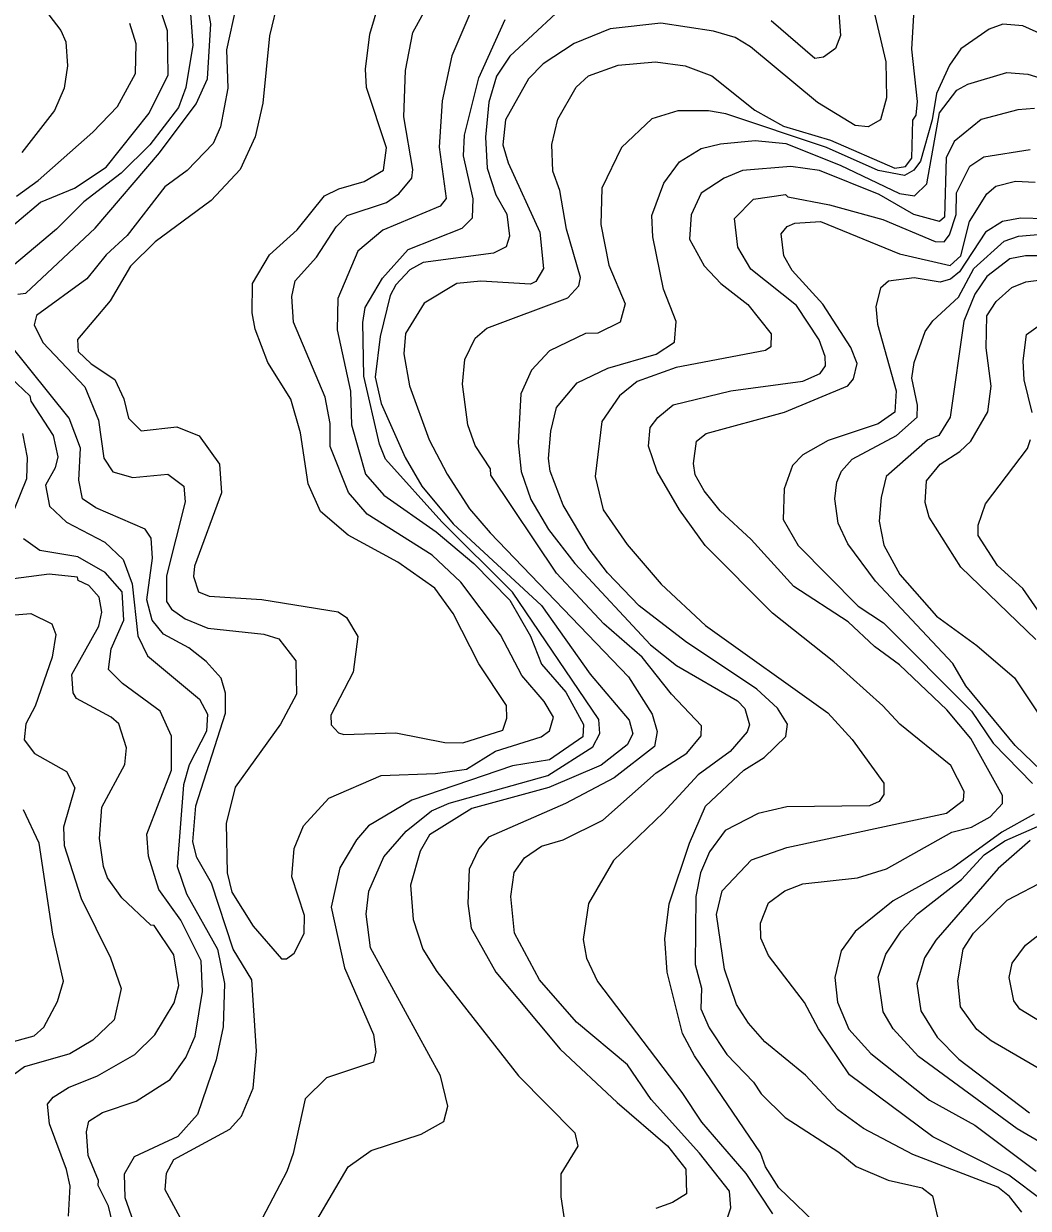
# Model space of a CAD drawing. Extents: x 673.3 to 698.5, y 6984.3 to 7012.3.
# Drawn here: x 675.174 to 676.174, y 7008.31 to 7009.489 of the extents above; entities that cross this region are included whole.
import ezdxf

# ---------------------------------------------------------------- set-up
doc = ezdxf.new("R2010")
doc.units = 0
doc.header["$LTSCALE"] = 0.032
doc.layers.add('1', color=7, linetype='Continuous', lineweight=25)
doc.layers.add('2', color=7, linetype='Continuous', lineweight=13)

msp = doc.modelspace()

# ---------------------------------------------------------------- linework, layer by layer
at = {"layer": '1'}
for points in [[(675.4275, 7009.514), (675.4187, 7009.4765), (675.4121, 7009.4094), (675.4042, 7009.3761), (675.3894, 7009.3434), (675.3604, 7009.3126), (675.3047, 7009.2716), (675.2804, 7009.2473), (675.2599, 7009.213), (675.2274, 7009.1744), (675.2283, 7009.1625), (675.2412, 7009.1503), (675.2647, 7009.1347), (675.2737, 7009.1155), (675.2784, 7009.0962), (675.2908, 7009.0836), (675.3262, 7009.0874), (675.3486, 7009.0786), (675.3689, 7009.0504), (675.3707, 7009.022), (675.3438, 7008.9489), (675.3431, 7008.9385), (675.3479, 7008.9234), (675.3585, 7008.9191), (675.4109, 7008.9157), (675.4871, 7008.9035), (675.4953, 7008.8978), (675.5066, 7008.879), (675.502, 7008.8434), (675.4798, 7008.8006), (675.4801, 7008.7909), (675.4872, 7008.7831), (675.4927, 7008.7813), (675.5444, 7008.783), (675.5933, 7008.7734), (675.6112, 7008.7733), (675.6509, 7008.7858), (675.6549, 7008.7977), (675.6546, 7008.8103), (675.6271, 7008.8517), (675.6013, 7008.9017), (675.5831, 7008.9271), (675.5465, 7008.9528), (675.4968, 7008.9796), (675.4695, 7009.0034), (675.457, 7009.0309), (675.4496, 7009.0817), (675.4399, 7009.1152), (675.417, 7009.1514), (675.4044, 7009.1846), (675.4012, 7009.2009), (675.4017, 7009.23), (675.4187, 7009.2585), (675.4462, 7009.2836), (675.4734, 7009.3172), (675.4876, 7009.3244), (675.5129, 7009.3317), (675.532, 7009.3428), (675.5352, 7009.3652), (675.5152, 7009.4251), (675.5141, 7009.4433), (675.5184, 7009.4782), (675.5334, 7009.5286)], [(676.0198, 7009.5026), (676.032, 7009.4508), (676.0328, 7009.4149), (676.0269, 7009.393), (676.0146, 7009.386), (676.0016, 7009.3874), (675.9642, 7009.4102), (675.8974, 7009.4656), (675.8822, 7009.4747), (675.8605, 7009.4812), (675.8083, 7009.489), (675.7578, 7009.4834), (675.722, 7009.4689), (675.691, 7009.4485), (675.6765, 7009.4338), (675.6534, 7009.3929), (675.6509, 7009.368), (675.6563, 7009.3501), (675.6876, 7009.2811), (675.6913, 7009.245), (675.6836, 7009.2321), (675.6785, 7009.2293), (675.6291, 7009.2325), (675.605, 7009.23), (675.5727, 7009.2105), (675.554, 7009.1804), (675.5525, 7009.1602), (675.558, 7009.1283), (675.5775, 7009.0745), (675.5955, 7009.0403), (675.6178, 7009.006), (675.6382, 7008.982), (675.776, 7008.8387), (675.7994, 7008.8017), (675.8044, 7008.7844), (675.8018, 7008.7695), (675.7618, 7008.7384), (675.7132, 7008.7127), (675.6367, 7008.6792), (675.6271, 7008.6678), (675.6174, 7008.6475), (675.6159, 7008.6133), (675.6193, 7008.5889), (675.6439, 7008.5451), (675.7081, 7008.4684), (675.7646, 7008.4152), (675.8147, 7008.3723), (675.8331, 7008.3489), (675.8337, 7008.3243), (675.8197, 7008.3157), (675.8031, 7008.3098)], [(675.1668, 7009.3169), (675.1882, 7009.3327), (675.2429, 7009.3808), (675.2674, 7009.4062), (675.2851, 7009.4392), (675.286, 7009.4687), (675.2796, 7009.4888)], [(675.9659, 7009.1742), (675.9432, 7009.2081), (675.8979, 7009.2445), (675.8847, 7009.2663), (675.8814, 7009.2949), (675.9004, 7009.314), (675.9323, 7009.3188), (675.9345, 7009.3165), (675.9761, 7009.3083), (676.0292, 7009.2937), (676.0813, 7009.2718), (676.0903, 7009.2717), (676.0957, 7009.2787), (676.1021, 7009.2988), (676.1024, 7009.3204), (676.1158, 7009.3468), (676.1297, 7009.3563), (676.1758, 7009.3636)], [(676.1816, 7008.8761), (676.1069, 7008.9478), (676.0753, 7008.9977), (676.0712, 7009.0124), (676.0728, 7009.0338), (676.0861, 7009.0505), (676.1059, 7009.063), (676.1168, 7009.0731), (676.1337, 7009.1023), (676.1371, 7009.1281), (676.1321, 7009.166), (676.1328, 7009.1979), (676.1421, 7009.2123), (676.1575, 7009.226), (676.1715, 7009.2318), (676.2019, 7009.2358)], [(676.1677, 7008.3061), (676.1551, 7008.3218), (676.1435, 7008.331), (676.0591, 7008.3635), (676.0098, 7008.3894), (675.9845, 7008.4079), (675.9521, 7008.4425), (675.9118, 7008.4757), (675.8956, 7008.4941), (675.8836, 7008.5129), (675.8716, 7008.5481), (675.8635, 7008.6025), (675.8693, 7008.626), (675.8985, 7008.6567), (675.9337, 7008.6691), (676.0927, 7008.7032), (676.1094, 7008.7161), (676.11, 7008.7246), (676.0969, 7008.7506), (676.0461, 7008.7917), (676.0293, 7008.8101), (675.9803, 7008.8536), (675.9192, 7008.9021), (675.8524, 7008.9696), (675.8266, 7009.0048), (675.8044, 7009.043), (675.796, 7009.0682), (675.7975, 7009.0867), (675.8051, 7009.0968), (675.8203, 7009.1095), (675.8777, 7009.1234), (675.9494, 7009.1331), (675.9667, 7009.1406), (675.9722, 7009.1481), (675.9717, 7009.1576), (675.9659, 7009.1742)], [(675.2184, 7008.3023), (675.2201, 7008.3321), (675.2166, 7008.3488), (675.1997, 7008.394), (675.1976, 7008.4137), (675.2032, 7008.4207), (675.2184, 7008.4304), (675.2474, 7008.4417), (675.2845, 7008.4631), (675.3043, 7008.4828), (675.3236, 7008.5145), (675.3283, 7008.5318), (675.3234, 7008.5623), (675.3038, 7008.5915), (675.3004, 7008.5919), (675.2717, 7008.6191), (675.2572, 7008.6387), (675.2533, 7008.6501), (675.2494, 7008.678), (675.2517, 7008.709), (675.2746, 7008.7517), (675.2762, 7008.7683), (675.2687, 7008.7921), (675.261, 7008.7988), (675.2265, 7008.8174), (675.2232, 7008.8229), (675.2217, 7008.8412), (675.2486, 7008.8891), (675.2517, 7008.9032), (675.2492, 7008.9182), (675.2386, 7008.9297), (675.2283, 7008.9346), (675.2274, 7008.9378), (675.1992, 7008.941), (675.1512, 7008.9345)], [(676.2329, 7008.4208), (676.137, 7008.4768), (676.1226, 7008.488), (676.1064, 7008.5104), (676.1037, 7008.5363), (676.1093, 7008.568), (676.1194, 7008.5837), (676.1531, 7008.6166), (676.2318, 7008.6578)]]:
    msp.add_lwpolyline(points, dxfattribs=at)
at = {"layer": '2'}
for points in [[(675.1681, 7009.2194), (675.1762, 7009.2206), (675.245, 7009.2851), (675.3092, 7009.3601), (675.3457, 7009.409), (675.3569, 7009.4336), (675.3601, 7009.4883), (675.3496, 7009.5466)], [(675.1759, 7009.5276), (675.211, 7009.4817), (675.2158, 7009.4706)], [(675.3854, 7009.5064), (675.3757, 7009.4626), (675.3772, 7009.4244), (675.3699, 7009.386), (675.3625, 7009.3694), (675.3367, 7009.3427), (675.3145, 7009.3262), (675.2768, 7009.2779), (675.2561, 7009.2588), (675.2368, 7009.2347), (675.1868, 7009.1982), (675.1842, 7009.1889), (675.1931, 7009.1714), (675.2347, 7009.1273), (675.2485, 7009.0941), (675.2536, 7009.0564), (675.2627, 7009.0426), (675.2825, 7009.0371), (675.3174, 7009.0403), (675.3332, 7009.0286), (675.3348, 7009.0129), (675.3162, 7008.9393), (675.3162, 7008.9137), (675.3211, 7008.9062), (675.3346, 7008.8966), (675.3571, 7008.8872), (675.4129, 7008.8814), (675.4278, 7008.8766), (675.4447, 7008.8547), (675.4456, 7008.8215), (675.4295, 7008.7918), (675.3845, 7008.729), (675.3756, 7008.6929), (675.3765, 7008.6439), (675.3812, 7008.6246), (675.4022, 7008.5907), (675.4305, 7008.5583), (675.4355, 7008.5583), (675.4433, 7008.564), (675.453, 7008.5833), (675.4536, 7008.6013), (675.4408, 7008.6397), (675.4433, 7008.668), (675.4525, 7008.6905), (675.4776, 7008.7181), (675.5299, 7008.7407), (675.5838, 7008.7426), (675.6147, 7008.7468), (675.6436, 7008.765), (675.6891, 7008.779), (675.6973, 7008.785), (675.7012, 7008.7986), (675.6922, 7008.8141), (675.6697, 7008.84), (675.6487, 7008.8807), (675.6091, 7008.9331), (675.5806, 7008.9597), (675.5157, 7009.0006), (675.4973, 7009.0223), (675.4789, 7009.068), (675.479, 7009.0908), (675.4741, 7009.1169), (675.4424, 7009.1915), (675.4408, 7009.2172), (675.4441, 7009.2328), (675.4653, 7009.2564), (675.485, 7009.2866), (675.4959, 7009.2979), (675.5351, 7009.3107), (675.5472, 7009.3194), (675.5602, 7009.3349), (675.5612, 7009.3434), (675.5524, 7009.396), (675.554, 7009.4421), (675.5612, 7009.4798), (675.5887, 7009.5304)], [(675.9831, 7009.5308), (675.9871, 7009.4769), (675.9822, 7009.4638), (675.97, 7009.4554), (675.9614, 7009.4541), (675.9179, 7009.4915)], [(675.1433, 7009.2714), (675.1905, 7009.3111), (675.2244, 7009.3251), (675.2559, 7009.3459), (675.2989, 7009.3997), (675.3177, 7009.4377), (675.317, 7009.4814), (675.3062, 7009.5145)], [(675.3397, 7009.5029), (675.3422, 7009.4671), (675.3352, 7009.425), (675.3281, 7009.4051), (675.2994, 7009.3682), (675.2711, 7009.3398), (675.2337, 7009.3113), (675.2066, 7009.2842), (675.1497, 7009.2369)], [(675.7037, 7009.4988), (675.658, 7009.4563), (675.6445, 7009.4364), (675.637, 7009.4104), (675.6337, 7009.3757), (675.6354, 7009.3447), (675.6439, 7009.3183), (675.6549, 7009.2991), (675.6574, 7009.2773), (675.6542, 7009.2665), (675.6416, 7009.2604), (675.5716, 7009.2511), (675.5584, 7009.2436), (675.5445, 7009.2289), (675.5386, 7009.2182), (675.5287, 7009.1774)], [(675.6199, 7009.5029), (675.6002, 7009.4567), (675.5905, 7009.4117), (675.5874, 7009.3658), (675.5945, 7009.3146)], [(675.8487, 7008.7901), (675.8187, 7008.8217), (675.7896, 7008.8584), (675.7514, 7008.8916), (675.7042, 7008.9421), (675.6389, 7009.0394), (675.6386, 7009.0456), (675.6232, 7009.0688), (675.6161, 7009.0895), (675.6109, 7009.1301), (675.6132, 7009.1545), (675.6233, 7009.1757), (675.6349, 7009.1858), (675.7157, 7009.2158), (675.7265, 7009.2278), (675.7281, 7009.236), (675.7144, 7009.2843), (675.7077, 7009.3228), (675.7005, 7009.3419), (675.6998, 7009.3683), (675.7057, 7009.3937), (675.7239, 7009.4253), (675.7361, 7009.4367), (675.7658, 7009.4475), (675.803, 7009.4508), (675.8324, 7009.4467), (675.8588, 7009.4368), (675.9016, 7009.4025), (675.9302, 7009.3865), (675.9772, 7009.3726), (676.041, 7009.345), (676.0518, 7009.3464), (676.058, 7009.3549), (676.0589, 7009.3927), (676.0622, 7009.3976), (676.0637, 7009.4111), (676.058, 7009.4634), (676.0604, 7009.5026)], [(675.5696, 7008.3837), (675.5922, 7008.3965), (675.5961, 7008.4117), (675.5888, 7008.4417), (675.5191, 7008.5693), (675.5149, 7008.6026), (675.5175, 7008.6257), (675.5324, 7008.6598), (675.5547, 7008.6851), (675.58, 7008.7056), (675.5975, 7008.713), (675.6957, 7008.7406), (675.7404, 7008.7691), (675.7473, 7008.7825), (675.7463, 7008.7965), (675.6604, 7008.923), (675.5903, 7008.993), (675.5342, 7009.0553), (675.528, 7009.0703), (675.5125, 7009.1379), (675.5115, 7009.1913), (675.5139, 7009.2064), (675.531, 7009.2353), (675.5566, 7009.2641), (675.6105, 7009.2853), (675.6207, 7009.2956), (675.6215, 7009.3145), (675.6118, 7009.357), (675.6126, 7009.3778), (675.627, 7009.4347), (675.6532, 7009.4929)], [(676.2143, 7009.466), (676.1686, 7009.4866), (676.1485, 7009.4882), (676.1351, 7009.4832), (676.1068, 7009.4637), (676.0955, 7009.4475), (676.0825, 7009.419), (676.0783, 7009.3928), (676.0665, 7009.3518), (676.0599, 7009.3429), (676.0507, 7009.3377), (676.0246, 7009.3424), (675.9731, 7009.3653), (675.8729, 7009.3988), (675.8556, 7009.4019), (675.8252, 7009.4019), (675.7991, 7009.3938), (675.7691, 7009.3654), (675.7493, 7009.3251), (675.7486, 7009.2889), (675.7565, 7009.2483), (675.7728, 7009.21), (675.7676, 7009.1917), (675.7455, 7009.1808), (675.7332, 7009.1804), (675.6972, 7009.1632), (675.6795, 7009.1439), (675.6688, 7009.1205), (675.6663, 7009.0717), (675.6693, 7009.0431), (675.6788, 7009.0153), (675.6963, 7008.9854), (675.7225, 7008.9515), (675.7979, 7008.8705), (675.8237, 7008.85), (675.8844, 7008.8149), (675.8918, 7008.8074), (675.8966, 7008.791), (675.8942, 7008.784), (675.8773, 7008.7644), (675.8454, 7008.7414), (675.8109, 7008.7038), (675.7609, 7008.6562), (675.7362, 7008.6133), (675.7307, 7008.5775), (675.7343, 7008.5589), (675.7452, 7008.5357), (675.8292, 7008.4254), (675.8486, 7008.3956), (675.8929, 7008.3446), (675.9194, 7008.3044)], [(675.2158, 7009.4706), (675.2175, 7009.4468), (675.2142, 7009.4244), (675.2047, 7009.4022), (675.172, 7009.3605)], [(675.9691, 7008.2886), (675.9257, 7008.3304), (675.9123, 7008.3514), (675.9073, 7008.3654), (675.8416, 7008.4616), (675.8298, 7008.484), (675.8146, 7008.5449), (675.8121, 7008.5782), (675.8165, 7008.6131), (675.8367, 7008.6734), (675.8526, 7008.7101), (675.8909, 7008.7461), (675.9109, 7008.7587), (675.9327, 7008.7796), (675.9342, 7008.7916), (675.9242, 7008.8077), (675.9039, 7008.8264), (675.8326, 7008.8738), (675.7866, 7008.9095), (675.7551, 7008.9424), (675.7367, 7008.9661), (675.711, 7009.0097), (675.6981, 7009.0433), (675.6965, 7009.0561), (675.6988, 7009.0832), (675.7044, 7009.1068), (675.725, 7009.1314), (675.7553, 7009.146), (675.8034, 7009.1598), (675.8217, 7009.1716), (675.8234, 7009.1924), (675.8108, 7009.2245), (675.8003, 7009.2767), (675.7991, 7009.2979), (675.8111, 7009.3299), (675.8268, 7009.3513), (675.8482, 7009.3645), (675.8676, 7009.3692), (675.9022, 7009.3725), (675.9327, 7009.3695), (675.9867, 7009.3479), (676.0457, 7009.3195), (676.0608, 7009.3174), (676.0731, 7009.3293), (676.0857, 7009.4), (676.1028, 7009.4225), (676.1137, 7009.4285), (676.1527, 7009.4401), (676.1734, 7009.4384), (676.2052, 7009.4289)], [(676.18, 7009.4043), (676.1634, 7009.4028), (676.1271, 7009.3932), (676.1003, 7009.3715), (676.0923, 7009.355), (676.0907, 7009.2961), (676.0856, 7009.2917), (676.06, 7009.2987), (676.0254, 7009.3187), (675.966, 7009.3424), (675.9376, 7009.3466), (675.8895, 7009.3425), (675.8713, 7009.335), (675.8483, 7009.32), (675.8383, 7009.2986), (675.8366, 7009.2743), (675.8514, 7009.2478), (675.868, 7009.2302), (675.8949, 7009.2091), (675.9181, 7009.1799), (675.9177, 7009.1671), (675.9124, 7009.1634), (675.8236, 7009.1465), (675.7845, 7009.1327), (675.7671, 7009.1183), (675.7494, 7009.0929), (675.7429, 7009.0381), (675.7509, 7009.0048), (675.7747, 7008.9703), (675.8084, 7008.9309), (675.8528, 7008.89), (675.9744, 7008.8031), (675.9987, 7008.7763), (676.0303, 7008.733), (676.0301, 7008.7219), (676.0255, 7008.7148), (676.0158, 7008.7104), (675.9335, 7008.7096), (675.9051, 7008.7029), (675.8723, 7008.686), (675.8565, 7008.6648), (675.8478, 7008.6439), (675.8431, 7008.6204), (675.8423, 7008.5527), (675.8486, 7008.5292), (675.848, 7008.5086), (675.8562, 7008.4896), (675.8738, 7008.4632), (675.9004, 7008.4357), (675.9081, 7008.4239), (675.9318, 7008.4005)], [(676.1882, 7008.3178), (676.1547, 7008.3431), (676.0789, 7008.3813), (675.9959, 7008.4429), (675.9652, 7008.4886), (675.9512, 7008.5149), (675.9154, 7008.5617), (675.9076, 7008.5788), (675.9073, 7008.5936), (675.9153, 7008.614), (675.9317, 7008.6258), (675.9494, 7008.633), (676.0038, 7008.6389), (676.0328, 7008.6478), (676.0977, 7008.6843), (676.1174, 7008.6894), (676.1359, 7008.6995), (676.1482, 7008.7127), (676.1484, 7008.7208), (676.1168, 7008.7775), (676.0928, 7008.8061), (676.0458, 7008.8506), (676.0208, 7008.8691), (675.9948, 7008.8935), (675.9406, 7008.9288), (675.8981, 7008.9754), (675.8672, 7009.004), (675.8513, 7009.0238), (675.8425, 7009.0398), (675.8407, 7009.0512), (675.8436, 7009.0734), (675.8534, 7009.081), (675.9312, 7009.102), (675.9944, 7009.1283), (676, 7009.1352), (676.0035, 7009.1506), (675.9974, 7009.1663), (675.9694, 7009.2095), (675.9388, 7009.2431), (675.9307, 7009.2576), (675.9278, 7009.2794), (675.9341, 7009.2869), (675.9416, 7009.2903), (675.9671, 7009.2917), (676.0458, 7009.2598), (676.0963, 7009.2481), (676.1069, 7009.2577), (676.1153, 7009.2918), (676.1326, 7009.3193), (676.1415, 7009.327), (676.1614, 7009.3318), (676.1807, 7009.3311)], [(675.5945, 7009.3146), (675.5884, 7009.307), (675.5314, 7009.2831), (675.5067, 7009.2623), (675.4865, 7009.2153), (675.4859, 7009.184), (675.4994, 7009.1231), (675.5001, 7009.0895), (675.5143, 7009.0403), (675.5324, 7009.0195), (675.5844, 7008.983), (675.6221, 7008.9517), (675.6579, 7008.9152), (675.6784, 7008.8794), (675.6893, 7008.8515), (675.7135, 7008.8237), (675.7312, 7008.7915), (675.7306, 7008.7792), (675.6974, 7008.7563), (675.6604, 7008.7501), (675.5604, 7008.7162), (675.5171, 7008.6905), (675.5053, 7008.6766), (675.4885, 7008.6488), (675.4799, 7008.6096), (675.4932, 7008.5492), (675.5222, 7008.483), (675.5246, 7008.4657), (675.5222, 7008.4553), (675.4752, 7008.4399), (675.454, 7008.4191), (675.4423, 7008.3645), (675.4359, 7008.3468), (675.4011, 7008.2804)], [(676.191, 7009.2943), (676.1661, 7009.2952), (676.1482, 7009.2917), (676.1313, 7009.2813), (676.1056, 7009.2418), (676.0965, 7009.2343), (676.0863, 7009.2316), (676.0602, 7009.2357), (676.0347, 7009.2326), (676.0267, 7009.2256), (676.0223, 7009.2072), (676.0237, 7009.1895), (676.0425, 7009.1234), (676.0412, 7009.1021), (676.0245, 7009.0904), (675.9747, 7009.074), (675.9495, 7009.0596), (675.9392, 7009.0489), (675.9309, 7009.0257), (675.9298, 7008.9952), (675.9448, 7008.9694), (676.0045, 7008.909), (676.0297, 7008.8925), (676.1176, 7008.8048), (676.1391, 7008.7727), (676.1783, 7008.7328)], [(676.204, 7008.729), (676.161, 7008.7704), (676.1119, 7008.83), (676.0989, 7008.852), (676.0218, 7008.934), (675.9942, 7008.9711), (675.9847, 7008.9918), (675.9814, 7009.0158), (675.9835, 7009.0324), (675.988, 7009.0434), (675.9988, 7009.0552), (676.0427, 7009.0788), (676.0635, 7009.0971), (676.0637, 7009.109), (676.0581, 7009.1358), (676.0605, 7009.1514), (676.0713, 7009.1825), (676.0788, 7009.1931), (676.1046, 7009.2165), (676.1196, 7009.2449), (676.15, 7009.2724), (676.1642, 7009.2772), (676.1914, 7009.2797)], [(676.2165, 7009.2578), (676.1712, 7009.2577), (676.1556, 7009.2546), (676.1328, 7009.2372), (676.1208, 7009.2195), (676.1097, 7009.1928), (676.0962, 7009.0971), (676.0849, 7009.0789), (676.0735, 7009.0743), (676.0326, 7009.0381), (676.0274, 7009.0171), (676.0255, 7008.9937), (676.0301, 7008.9698), (676.0462, 7008.9405), (676.0827, 7008.8992), (676.1227, 7008.8699), (676.1604, 7008.8378), (676.205, 7008.7706)], [(676.1778, 7009.1019), (676.1697, 7009.1342), (676.1688, 7009.1532), (676.1721, 7009.1795), (676.1977, 7009.1975)], [(675.3339, 7008.2929), (675.3146, 7008.3284), (675.3162, 7008.3451), (675.3234, 7008.3586), (675.3792, 7008.3887), (675.3909, 7008.4016), (675.4024, 7008.4295), (675.4057, 7008.4664), (675.4009, 7008.5372), (675.3824, 7008.5677), (675.3608, 7008.6334), (675.3462, 7008.6592), (675.3422, 7008.6745), (675.3452, 7008.7103), (675.3747, 7008.8026), (675.3747, 7008.8224), (675.3704, 7008.8376), (675.3557, 7008.8542), (675.3383, 7008.8678), (675.3131, 7008.8814), (675.3017, 7008.8953), (675.2965, 7008.9154), (675.3022, 7008.957), (675.3008, 7008.9769), (675.2948, 7008.9856), (675.2456, 7009.0071), (675.2325, 7009.0159), (675.2289, 7009.0343), (675.2306, 7009.0664), (675.2191, 7009.0961), (675.1599, 7009.17)], [(675.5287, 7009.1774), (675.5238, 7009.1371), (675.5299, 7009.1107), (675.5538, 7009.0569), (675.5702, 7009.0284), (675.6015, 7008.9911), (675.6893, 7008.9098), (675.7379, 7008.8416), (675.7766, 7008.7958), (675.7802, 7008.7822), (675.7748, 7008.7711), (675.7488, 7008.7509), (675.6967, 7008.7288), (675.6201, 7008.7078), (675.5779, 7008.6815), (675.5685, 7008.6654), (675.5589, 7008.6315), (675.5617, 7008.5973), (675.5712, 7008.5678), (675.5852, 7008.5458), (675.6666, 7008.4418), (675.7224, 7008.385), (675.7257, 7008.372), (675.7087, 7008.3445), (675.7087, 7008.3214), (675.7142, 7008.2839)], [(675.1482, 7009.1481), (675.1799, 7009.1185), (675.1809, 7009.1131), (675.2032, 7009.0788), (675.2078, 7009.0576), (675.2054, 7009.0466), (675.1957, 7009.0294), (675.1997, 7009.0086), (675.2166, 7008.9928), (675.2548, 7008.9729), (675.2731, 7008.9556), (675.2819, 7008.9313), (675.2876, 7008.8795), (675.2973, 7008.8597), (675.349, 7008.8167), (675.3568, 7008.8017), (675.3559, 7008.7847), (675.3387, 7008.7514), (675.333, 7008.7314), (675.3267, 7008.6502), (675.3359, 7008.6228), (675.3667, 7008.5677), (675.3739, 7008.5338), (675.3724, 7008.4905), (675.3655, 7008.4579), (675.3469, 7008.4034), (675.3273, 7008.3816), (675.2839, 7008.3614), (675.274, 7008.3439), (675.2745, 7008.3208), (675.2912, 7008.2736)], [(675.1645, 7009.0048), (675.1769, 7009.0361), (675.1776, 7009.0569), (675.1729, 7009.0809)], [(676.1896, 7008.8965), (676.1685, 7008.9266), (676.1432, 7008.9495), (676.1242, 7008.9795), (676.124, 7008.9897), (676.1314, 7009.011), (676.1732, 7009.0659), (676.1762, 7009.0748)], [(675.2364, 7008.3861), (675.2388, 7008.3968), (675.2525, 7008.4054), (675.2858, 7008.4167), (675.3197, 7008.4381), (675.3353, 7008.46), (675.3445, 7008.4814), (675.352, 7008.5257), (675.3505, 7008.5562), (675.3303, 7008.5967), (675.3084, 7008.6272), (675.2981, 7008.6604), (675.2966, 7008.6824), (675.3211, 7008.7459), (675.321, 7008.7797), (675.3099, 7008.8047), (675.2723, 7008.8323), (675.2584, 7008.8462), (675.2609, 7008.8667), (675.2736, 7008.8951), (675.2721, 7008.9235), (675.2551, 7008.9425), (675.2279, 7008.9581), (675.1901, 7008.9646), (675.1736, 7008.9761)], [(675.1288, 7008.8975), (675.1809, 7008.9019), (675.2018, 7008.8914), (675.206, 7008.881), (675.2023, 7008.8584), (675.1853, 7008.8096), (675.1759, 7008.7922), (675.1745, 7008.776), (675.1846, 7008.7626), (675.2165, 7008.7447), (675.2248, 7008.7283), (675.2137, 7008.6891), (675.2143, 7008.671), (675.2311, 7008.6184), (675.2602, 7008.5592), (675.2709, 7008.5288), (675.264, 7008.4976), (675.2426, 7008.4774), (675.2198, 7008.4637), (675.1748, 7008.4508), (675.1633, 7008.4426)], [(675.874, 7008.2986), (675.878, 7008.3106), (675.8766, 7008.327), (675.8467, 7008.3649), (675.7984, 7008.4182), (675.7749, 7008.4529), (675.7242, 7008.4953), (675.6874, 7008.5373), (675.6625, 7008.5837), (675.6589, 7008.6203), (675.6622, 7008.6442), (675.6724, 7008.6587), (675.6893, 7008.6703), (675.7109, 7008.6766), (675.7503, 7008.6961), (675.8036, 7008.7434), (675.8342, 7008.7628), (675.8484, 7008.7802), (675.8487, 7008.7901)], [(675.1318, 7008.4673), (675.1844, 7008.4818), (675.1941, 7008.4901), (675.2077, 7008.5157), (675.2135, 7008.536), (675.2029, 7008.5829), (675.1892, 7008.6734), (675.1737, 7008.7065)], [(676.1797, 7008.7021), (676.1477, 7008.6842), (676.0989, 7008.6488), (676.0394, 7008.616), (676.0015, 7008.5854), (675.9878, 7008.5662), (675.9814, 7008.5398), (675.9841, 7008.5153), (675.9954, 7008.4883)], [(676.219, 7008.3564), (676.163, 7008.3891), (676.0647, 7008.4611), (676.0396, 7008.4885), (676.0296, 7008.5054), (676.0246, 7008.5401), (676.0321, 7008.5628), (676.0473, 7008.5857), (676.0637, 7008.6029), (676.1075, 7008.6371), (676.1301, 7008.6617), (676.1505, 7008.6757), (676.1886, 7008.6923)], [(676.1759, 7008.6761), (676.1439, 7008.6481), (676.0818, 7008.5768), (676.0708, 7008.5592), (676.0629, 7008.5333), (676.0669, 7008.5065), (676.0831, 7008.4803), (676.1049, 7008.4583), (676.1752, 7008.4049)], [(676.1943, 7008.4905), (676.1654, 7008.5082), (676.1595, 7008.5163), (676.155, 7008.5398), (676.1579, 7008.5541), (676.1712, 7008.572), (676.2078, 7008.6005)], [(675.9954, 7008.4883), (676.0171, 7008.4639), (676.0756, 7008.4176), (676.1207, 7008.3928), (676.1817, 7008.3471)], [(675.9318, 7008.4005), (675.9853, 7008.3659), (676.0027, 7008.3515), (676.0344, 7008.338), (676.0683, 7008.3303), (676.0787, 7008.3223), (676.0839, 7008.2999)], [(675.1636, 7008.2244), (675.2203, 7008.2203), (675.2367, 7008.2257), (675.2517, 7008.2366), (675.2649, 7008.2584), (675.2656, 7008.2932), (675.2623, 7008.2957), (675.2583, 7008.3123), (675.248, 7008.3329), (675.2483, 7008.3378), (675.238, 7008.3625), (675.2364, 7008.3861)], [(675.1669, 7008.0903), (675.1956, 7008.1021), (675.2393, 7008.1093), (675.2945, 7008.1335), (675.3453, 7008.1409), (675.374, 7008.1506), (675.3838, 7008.1878), (675.4034, 7008.238), (675.4309, 7008.2723), (675.4423, 7008.2773), (675.4658, 7008.2982), (675.497, 7008.3513), (675.5199, 7008.3677), (675.5696, 7008.3837)]]:
    msp.add_lwpolyline(points, dxfattribs=at)

doc.saveas('drawing.dxf')
